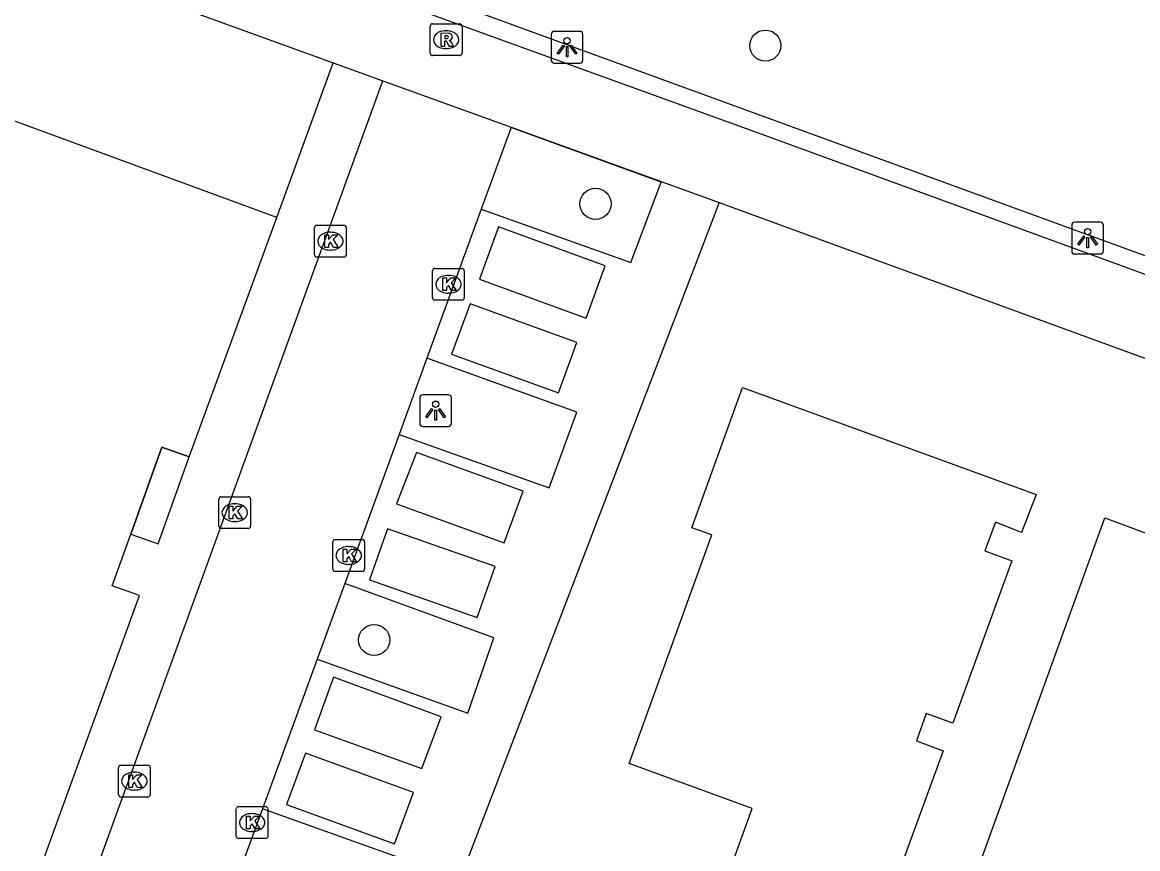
# Model space of a CAD drawing. Extents: x 155275 to 156263, y 382654 to 383635.
# Drawn here: x 156014.71 to 156049.8, y 383156.84 to 383182.82 of the extents above; entities that cross this region are included whole.
import ezdxf

# ---------------------------------------------------------------- set-up
doc = ezdxf.new("R2010")
doc.units = 0
for name, color, linetype in [('IMGEO_Boom', 7, 'Continuous'), ('IMGEO_Haag', 7, 'Continuous'), ('IMGEO_Kolk', 7, 'Continuous'), ('IMGEO_Lichtpunt', 7, 'Continuous'), ('IMGEO_Pand', 7, 'Continuous'), ('IMGEO_Pand_overbouw', 7, 'Continuous'), ('IMGEO_Rijbaan_lokaal_open', 7, 'Continuous'), ('IMGEO_Rioolput', 7, 'Continuous'), ('IMGEO_Voetpad_open', 7, 'Continuous')]:
    doc.layers.add(name, color=color, linetype=linetype)

msp = doc.modelspace()

# ---------------------------------------------------------------- linework, layer by layer
at = {"layer": 'IMGEO_Boom'}
for centre in [(156038.087, 383182.089), (156032.744, 383177.116), (156025.782, 383163.398)]:
    msp.add_circle(centre, 0.489, dxfattribs=at)
at = {"layer": 'IMGEO_Haag'}
msp.add_lwpolyline([(156098.116, 383157.903), (156097.306, 383158.199), (156074.969, 383166.382), (155960.416, 383208.185), (155960.153, 383207.493)], dxfattribs=at)
at = {"layer": 'IMGEO_Kolk'}
for p, q in [((156023.904, 383175.515), (156023.904, 383176.367)), ((156023.979, 383176.441), (156024.831, 383176.441)), ((156024.392, 383176.221), (156024.417, 383176.221)), ((156024.905, 383176.367), (156024.905, 383175.515)), ((156024.415, 383175.661), (156024.39, 383175.661)), ((156024.831, 383175.441), (156023.979, 383175.441)), ((156027.616, 383174.159), (156027.616, 383175.011)), ((156027.691, 383175.085), (156028.543, 383175.085)), ((156028.104, 383174.865), (156028.129, 383174.865)), ((156028.617, 383175.011), (156028.617, 383174.159)), ((156028.127, 383174.305), (156028.102, 383174.305)), ((156028.543, 383174.085), (156027.691, 383174.085)), ((156020.894, 383166.978), (156020.894, 383167.83)), ((156020.969, 383167.904), (156021.821, 383167.904)), ((156021.895, 383167.83), (156021.895, 383166.978)), ((156021.382, 383167.684), (156021.407, 383167.684)), ((156021.405, 383167.124), (156021.38, 383167.124)), ((156021.821, 383166.904), (156020.969, 383166.904)), ((156024.48, 383165.63), (156024.48, 383166.482)), ((156024.555, 383166.556), (156025.407, 383166.556)), ((156025.481, 383166.482), (156025.481, 383165.63)), ((156024.968, 383166.336), (156024.993, 383166.336)), ((156024.991, 383165.776), (156024.966, 383165.776)), ((156025.407, 383165.556), (156024.555, 383165.556)), ((156017.737, 383158.534), (156017.737, 383159.386)), ((156017.812, 383159.46), (156018.664, 383159.46)), ((156018.738, 383159.386), (156018.738, 383158.534)), ((156018.225, 383159.24), (156018.25, 383159.24)), ((156018.248, 383158.68), (156018.223, 383158.68)), ((156018.664, 383158.46), (156017.812, 383158.46)), ((156021.44, 383157.231), (156021.44, 383158.083)), ((156021.515, 383158.157), (156022.367, 383158.157)), ((156022.441, 383158.083), (156022.441, 383157.231)), ((156021.928, 383157.937), (156021.953, 383157.937)), ((156021.951, 383157.377), (156021.926, 383157.377)), ((156022.367, 383157.157), (156021.515, 383157.157))]:
    msp.add_line(p, q, dxfattribs=at)
for points in [[(156023.904, 383175.515), (156023.904, 383176.367)], [(156023.979, 383176.441), (156024.831, 383176.441)], [(156024.905, 383176.367), (156024.905, 383175.515)], [(156024.225, 383176.141), (156024.348, 383176.141), (156024.348, 383175.99), (156024.478, 383176.141), (156024.642, 383176.141), (156024.496, 383175.99), (156024.649, 383175.741), (156024.497, 383175.741), (156024.412, 383175.905), (156024.348, 383175.838), (156024.348, 383175.741), (156024.225, 383175.741), (156024.225, 383176.141)], [(156024.831, 383175.441), (156023.979, 383175.441)], [(156027.616, 383174.159), (156027.616, 383175.011)], [(156027.691, 383175.085), (156028.543, 383175.085)], [(156028.617, 383175.011), (156028.617, 383174.159)], [(156027.937, 383174.785), (156028.06, 383174.785), (156028.06, 383174.634), (156028.19, 383174.785), (156028.354, 383174.785), (156028.208, 383174.634), (156028.361, 383174.385), (156028.209, 383174.385), (156028.124, 383174.549), (156028.06, 383174.482), (156028.06, 383174.385), (156027.937, 383174.385), (156027.937, 383174.785)], [(156028.543, 383174.085), (156027.691, 383174.085)], [(156020.894, 383166.978), (156020.894, 383167.83)], [(156020.969, 383167.904), (156021.821, 383167.904)], [(156021.895, 383167.83), (156021.895, 383166.978)], [(156021.215, 383167.604), (156021.338, 383167.604), (156021.338, 383167.453), (156021.468, 383167.604), (156021.632, 383167.604), (156021.486, 383167.453), (156021.639, 383167.204), (156021.487, 383167.204), (156021.402, 383167.368), (156021.338, 383167.301), (156021.338, 383167.204), (156021.215, 383167.204), (156021.215, 383167.604)], [(156021.821, 383166.904), (156020.969, 383166.904)], [(156024.48, 383165.63), (156024.48, 383166.482)], [(156024.555, 383166.556), (156025.407, 383166.556)], [(156025.481, 383166.482), (156025.481, 383165.63)], [(156024.801, 383166.256), (156024.924, 383166.256), (156024.924, 383166.105), (156025.054, 383166.256), (156025.218, 383166.256), (156025.072, 383166.105), (156025.225, 383165.856), (156025.073, 383165.856), (156024.988, 383166.02), (156024.924, 383165.953), (156024.924, 383165.856), (156024.801, 383165.856), (156024.801, 383166.256)], [(156025.407, 383165.556), (156024.555, 383165.556)], [(156017.737, 383158.534), (156017.737, 383159.386)], [(156017.812, 383159.46), (156018.664, 383159.46)], [(156018.738, 383159.386), (156018.738, 383158.534)], [(156018.058, 383159.16), (156018.181, 383159.16), (156018.181, 383159.009), (156018.311, 383159.16), (156018.475, 383159.16), (156018.329, 383159.009), (156018.482, 383158.76), (156018.33, 383158.76), (156018.245, 383158.924), (156018.181, 383158.857), (156018.181, 383158.76), (156018.058, 383158.76), (156018.058, 383159.16)], [(156018.664, 383158.46), (156017.812, 383158.46)], [(156021.44, 383157.231), (156021.44, 383158.083)], [(156021.515, 383158.157), (156022.367, 383158.157)], [(156022.441, 383158.083), (156022.441, 383157.231)], [(156021.761, 383157.857), (156021.884, 383157.857), (156021.884, 383157.706), (156022.014, 383157.857), (156022.178, 383157.857), (156022.032, 383157.706), (156022.185, 383157.457), (156022.033, 383157.457), (156021.948, 383157.621), (156021.884, 383157.554), (156021.884, 383157.457), (156021.761, 383157.457), (156021.761, 383157.857)], [(156022.367, 383157.157), (156021.515, 383157.157)]]:
    msp.add_lwpolyline(points, dxfattribs=at)
for centre, start, end in [((156023.981, 383176.365), 91.552, 178.448), ((156023.981, 383176.365), 91.552, 178.448), ((156024.829, 383176.365), 1.552, 88.448), ((156024.829, 383176.365), 1.552, 88.448), ((156023.981, 383175.517), 181.552, 268.448), ((156023.981, 383175.517), 181.552, 268.448), ((156024.829, 383175.517), 271.552, 358.448), ((156024.829, 383175.517), 271.552, 358.448), ((156027.693, 383175.009), 91.552, 178.448), ((156027.693, 383175.009), 91.552, 178.448), ((156028.541, 383175.009), 1.552, 88.448), ((156028.541, 383175.009), 1.552, 88.448), ((156027.693, 383174.161), 181.552, 268.448), ((156027.693, 383174.161), 181.552, 268.448), ((156028.541, 383174.161), 271.552, 358.448), ((156028.541, 383174.161), 271.552, 358.448), ((156020.971, 383167.828), 91.552, 178.448), ((156020.971, 383167.828), 91.552, 178.448), ((156021.819, 383167.828), 1.552, 88.448), ((156021.819, 383167.828), 1.552, 88.448), ((156020.971, 383166.98), 181.552, 268.448), ((156020.971, 383166.98), 181.552, 268.448), ((156021.819, 383166.98), 271.552, 358.448), ((156021.819, 383166.98), 271.552, 358.448), ((156024.557, 383166.48), 91.552, 178.448), ((156024.557, 383166.48), 91.552, 178.448), ((156025.405, 383166.48), 1.552, 88.448), ((156025.405, 383166.48), 1.552, 88.448), ((156024.557, 383165.632), 181.552, 268.448), ((156024.557, 383165.632), 181.552, 268.448), ((156025.405, 383165.632), 271.552, 358.448), ((156025.405, 383165.632), 271.552, 358.448), ((156017.814, 383159.384), 91.552, 178.448), ((156017.814, 383159.384), 91.552, 178.448), ((156018.662, 383159.384), 1.552, 88.448), ((156018.662, 383159.384), 1.552, 88.448), ((156017.814, 383158.536), 181.552, 268.448), ((156017.814, 383158.536), 181.552, 268.448), ((156018.662, 383158.536), 271.552, 358.448), ((156018.662, 383158.536), 271.552, 358.448), ((156021.517, 383158.081), 91.552, 178.448), ((156021.517, 383158.081), 91.552, 178.448), ((156022.365, 383158.081), 1.552, 88.448), ((156022.365, 383158.081), 1.552, 88.448), ((156021.517, 383157.233), 181.552, 268.448), ((156021.517, 383157.233), 181.552, 268.448), ((156022.365, 383157.233), 271.552, 358.448), ((156022.365, 383157.233), 271.552, 358.448)]:
    msp.add_arc(centre, 0.0765, start, end, dxfattribs=at)
for centre, major_axis, ratio, start_param, end_param in [((156024.391, 383175.941), (-0.387, 0.002), 0.722429, 4.712389, 7.853982), ((156024.416, 383175.941), (-0.39, 0.002), 0.717154, 1.570796, 4.712389), ((156028.103, 383174.585), (-0.387, 0.002), 0.722429, 4.712389, 7.853982), ((156028.128, 383174.585), (-0.39, 0.002), 0.717154, 1.570796, 4.712389), ((156021.381, 383167.404), (-0.387, 0.002), 0.722429, 4.712389, 7.853982), ((156021.406, 383167.404), (-0.39, 0.002), 0.717154, 1.570796, 4.712389), ((156024.967, 383166.056), (-0.387, 0.002), 0.722429, 4.712389, 7.853982), ((156024.992, 383166.056), (-0.39, 0.002), 0.717154, 1.570796, 4.712389), ((156018.224, 383158.96), (-0.387, 0.002), 0.722429, 4.712389, 7.853982), ((156018.249, 383158.96), (-0.39, 0.002), 0.717154, 1.570796, 4.712389), ((156021.927, 383157.657), (-0.387, 0.002), 0.722429, 4.712389, 7.853982), ((156021.952, 383157.657), (-0.39, 0.002), 0.717154, 1.570796, 4.712389)]:
    msp.add_ellipse(centre, major_axis=major_axis, ratio=ratio, start_param=start_param, end_param=end_param, dxfattribs=at)
at = {"layer": 'IMGEO_Lichtpunt'}
for p, q in [((156032.253, 383182.539), (156031.445, 383182.539)), ((156032.253, 383182.539), (156031.445, 383182.539)), ((156031.351, 383182.444), (156031.351, 383181.637)), ((156031.351, 383182.444), (156031.351, 383181.637)), ((156032.347, 383181.637), (156032.347, 383182.444)), ((156032.347, 383181.637), (156032.347, 383182.444)), ((156031.445, 383181.543), (156032.253, 383181.543)), ((156031.445, 383181.543), (156032.253, 383181.543)), ((156047.728, 383176.441), (156047.728, 383175.634)), ((156047.728, 383176.441), (156047.728, 383175.634)), ((156048.63, 383176.536), (156047.822, 383176.536)), ((156048.63, 383176.536), (156047.822, 383176.536)), ((156048.724, 383175.634), (156048.724, 383176.441)), ((156048.724, 383175.634), (156048.724, 383176.441)), ((156047.822, 383175.54), (156048.63, 383175.54)), ((156047.822, 383175.54), (156048.63, 383175.54)), ((156027.216, 383171.015), (156027.216, 383170.208)), ((156027.216, 383171.015), (156027.216, 383170.208)), ((156028.118, 383171.11), (156027.31, 383171.11)), ((156028.118, 383171.11), (156027.31, 383171.11)), ((156028.212, 383170.208), (156028.212, 383171.015)), ((156028.212, 383170.208), (156028.212, 383171.015)), ((156027.31, 383170.114), (156028.118, 383170.114)), ((156027.31, 383170.114), (156028.118, 383170.114))]:
    msp.add_line(p, q, dxfattribs=at)
for points in [[(156031.725, 383182.108), (156031.764, 383182.08), (156031.576, 383181.818), (156031.538, 383181.845), (156031.725, 383182.108)], [(156031.827, 383182.06), (156031.874, 383182.06), (156031.874, 383181.738), (156031.827, 383181.738), (156031.827, 383182.06)], [(156031.937, 383182.08), (156031.975, 383182.107), (156032.162, 383181.845), (156032.123, 383181.817), (156031.937, 383182.08)], [(156048.102, 383176.105), (156048.141, 383176.077), (156047.953, 383175.815), (156047.915, 383175.842), (156048.102, 383176.105)], [(156048.204, 383176.057), (156048.251, 383176.057), (156048.251, 383175.735), (156048.204, 383175.735), (156048.204, 383176.057)], [(156048.314, 383176.077), (156048.352, 383176.104), (156048.539, 383175.842), (156048.5, 383175.814), (156048.314, 383176.077)], [(156027.59, 383170.679), (156027.629, 383170.651), (156027.441, 383170.389), (156027.403, 383170.416), (156027.59, 383170.679)], [(156027.692, 383170.631), (156027.739, 383170.631), (156027.739, 383170.309), (156027.692, 383170.309), (156027.692, 383170.631)], [(156027.802, 383170.651), (156027.84, 383170.678), (156028.027, 383170.416), (156027.988, 383170.388), (156027.802, 383170.651)]]:
    msp.add_lwpolyline(points, dxfattribs=at)
for centre in [(156031.85, 383182.242), (156048.227, 383176.239), (156027.715, 383170.813)]:
    msp.add_circle(centre, 0.0994, dxfattribs=at)
for centre, start, end in [((156031.445, 383182.444), 90, 180), ((156031.445, 383182.444), 90, 180), ((156032.253, 383182.444), 0, 90), ((156032.253, 383182.444), 0, 90), ((156031.445, 383181.637), 180, 270), ((156031.445, 383181.637), 180, 270), ((156032.253, 383181.637), 270, 0), ((156032.253, 383181.637), 270, 360), ((156047.822, 383176.441), 90, 180), ((156047.822, 383176.441), 90, 180), ((156048.63, 383176.441), 0, 90), ((156048.63, 383176.441), 0, 90), ((156047.822, 383175.634), 180, 270), ((156047.822, 383175.634), 180, 270), ((156048.63, 383175.634), 270, 0), ((156048.63, 383175.634), 270, 360), ((156027.31, 383171.015), 90, 180), ((156027.31, 383171.015), 90, 180), ((156028.118, 383171.015), 0, 90), ((156028.118, 383171.015), 0, 90), ((156027.31, 383170.208), 180, 270), ((156027.31, 383170.208), 180, 270), ((156028.118, 383170.208), 270, 0), ((156028.118, 383170.208), 270, 360)]:
    msp.add_arc(centre, 0.0946, start, end, dxfattribs=at)
at = {"layer": 'IMGEO_Pand'}
for points in [[(156022.719, 383176.684), (156012.808, 383180.321), (156009.554, 383171.297), (156010.7, 383170.884), (156009.96, 383168.831), (156013.469, 383167.565), (156008.808, 383154.64)], [(156014.689, 383154.587), (156018.403, 383164.793), (156017.543, 383165.106), (156018.124, 383166.731), (156019.098, 383169.465), (156019.956, 383169.154), (156022.719, 383176.684)], [(156039.712, 383148.995), (156035, 383150.7), (156037.678, 383158.104), (156033.801, 383159.519), (156036.406, 383166.7), (156035.779, 383166.928), (156037.368, 383171.336), (156046.608, 383167.973), (156046.15, 383166.782), (156045.327, 383167.102), (156044.997, 383166.197), (156045.838, 383165.892), (156043.985, 383160.78), (156043.143, 383161.085), (156042.843, 383160.222), (156043.684, 383159.916), (156041.39, 383153.633), (156040.596, 383153.923), (156040.294, 383153.068), (156041.088, 383152.779), (156039.712, 383148.995)], [(156049.184, 383151.391), (156048.987, 383151.462), (156048.464, 383150.025), (156045.174, 383151.221), (156045.1, 383151.019), (156043.16, 383151.725), (156048.767, 383167.235), (156054.236, 383165.208), (156049.184, 383151.391)]]:
    msp.add_lwpolyline(points, dxfattribs=at)
at = {"layer": 'IMGEO_Pand_overbouw'}
msp.add_lwpolyline([(156019.956, 383169.154), (156019.098, 383169.465), (156018.124, 383166.731), (156018.981, 383166.425)], close=True, dxfattribs=at)
at = {"layer": 'IMGEO_Rijbaan_lokaal_open'}
for points in [[(156015.561, 383152.095), (156026.054, 383180.984)], [(156026.054, 383180.984), (156030.088, 383179.523)], [(156030.083, 383179.51), (156030.065, 383179.459), (156029.149, 383176.949)], [(156030.088, 383179.523), (156030.083, 383179.51)], [(156029.149, 383176.949), (156027.437, 383172.256)], [(156027.437, 383172.256), (156026.563, 383169.859)], [(156026.563, 383169.859), (156024.855, 383165.176)], [(156024.855, 383165.176), (156023.987, 383162.798)], [(156023.987, 383162.798), (156022.27, 383158.091)], [(156022.27, 383158.091), (156021.434, 383155.799)]]:
    msp.add_lwpolyline(points, dxfattribs=at)
at = {"layer": 'IMGEO_Rioolput'}
for p, q in [((156027.544, 383181.851), (156027.544, 383182.703)), ((156027.619, 383182.777), (156028.471, 383182.777)), ((156028.032, 383182.557), (156028.057, 383182.557)), ((156028.545, 383182.703), (156028.545, 383181.851)), ((156028.055, 383181.997), (156028.03, 383181.997)), ((156028.471, 383181.777), (156027.619, 383181.777))]:
    msp.add_line(p, q, dxfattribs=at)
for points in [[(156027.544, 383181.851), (156027.544, 383182.703)], [(156027.619, 383182.777), (156028.471, 383182.777)], [(156028.545, 383182.703), (156028.545, 383181.851)], [(156028.133, 383182.475), (156027.881, 383182.477), (156027.881, 383182.077)], [(156027.881, 383182.077), (156028.005, 383182.077), (156028.005, 383182.239), (156028.016, 383182.239)], [(156028.059, 383182.396), (156028.005, 383182.396), (156028.005, 383182.315)], [(156028.005, 383182.315), (156028.057, 383182.315)], [(156028.063, 383182.21), (156028.134, 383182.077), (156028.274, 383182.077), (156028.209, 383182.203)], [(156028.471, 383181.777), (156027.619, 383181.777)]]:
    msp.add_lwpolyline(points, dxfattribs=at)
for centre, radius, start, end in [((156027.621, 383182.701), 0.0765, 91.552, 178.448), ((156027.621, 383182.701), 0.0765, 91.552, 178.448), ((156028.469, 383182.701), 0.0765, 1.552, 88.448), ((156028.469, 383182.701), 0.0765, 1.552, 88.448), ((156028.015, 383182.186), 0.0533, 26.0293, 88.6989), ((156028.041, 383182.504), 0.19, 274.7715, 282.9687), ((156028.065, 383182.3), 0.0964, 77.0061, 93.1865), ((156028.079, 383182.357), 0.0378, 276.6634, 79.6772), ((156028.132, 383182.365), 0.109, 350.3612, 89.416), ((156028.13, 383182.365), 0.112, 277.5842, 350.9817), ((156028.114, 383182.15), 0.108, 29.5134, 73.7905), ((156027.621, 383181.853), 0.0765, 181.552, 268.448), ((156027.621, 383181.853), 0.0765, 181.552, 268.448), ((156028.469, 383181.853), 0.0765, 271.552, 358.448), ((156028.469, 383181.853), 0.0765, 271.552, 358.448)]:
    msp.add_arc(centre, radius, start, end, dxfattribs=at)
for centre, major_axis, ratio, start_param, end_param in [((156028.031, 383182.277), (-0.387, 0.002), 0.722429, 4.712389, 7.853982), ((156028.056, 383182.277), (-0.39, 0.002), 0.717154, 1.570796, 4.712389)]:
    msp.add_ellipse(centre, major_axis=major_axis, ratio=ratio, start_param=start_param, end_param=end_param, dxfattribs=at)
at = {"layer": 'IMGEO_Voetpad_open'}
for points in [[(155960.153, 383207.493), (156037.858, 383179.351), (156065.383, 383169.298), (156074.766, 383165.893), (156097.818, 383157.376)], [(155940.605, 383200.092), (155960.614, 383204.698), (156024.49, 383181.551)], [(156022.719, 383176.684), (156024.49, 383181.551)], [(156024.49, 383181.551), (156026.054, 383180.984)], [(156029.149, 383176.949), (156033.853, 383175.269), (156034.81, 383177.8), (156030.083, 383179.51)], [(156030.088, 383179.523), (156036.634, 383177.153)], [(156036.634, 383177.153), (156025.63, 383148.455)], [(156036.634, 383177.153), (156074.168, 383163.435), (156101.596, 383153.469), (156118.593, 383147.293)], [(156029.688, 383176.392), (156029.092, 383174.742), (156032.448, 383173.52), (156033.048, 383175.168), (156032.938, 383175.202), (156029.688, 383176.392)], [(156028.213, 383172.383), (156031.582, 383171.166), (156032.16, 383172.754), (156028.803, 383173.967), (156028.213, 383172.383)], [(156026.563, 383169.859), (156031.287, 383168.183), (156032.155, 383170.563), (156027.437, 383172.256)], [(156029.868, 383166.452), (156030.473, 383168.082), (156027.114, 383169.291), (156026.486, 383167.682), (156029.868, 383166.452)], [(156029.583, 383165.709), (156026.197, 383166.891), (156025.637, 383165.286), (156029.023, 383164.104), (156029.583, 383165.709)], [(156023.987, 383162.798), (156028.724, 383161.094), (156029.545, 383163.47), (156024.855, 383165.176)], [(156023.909, 383160.575), (156027.286, 383159.361), (156027.891, 383160.978), (156024.503, 383162.233), (156023.909, 383160.575)], [(156023.019, 383158.22), (156026.426, 383156.985), (156027.015, 383158.606), (156023.626, 383159.834), (156023.019, 383158.22)], [(156025.724, 383152.94), (156026.988, 383156.397), (156022.27, 383158.091)]]:
    msp.add_lwpolyline(points, dxfattribs=at)

doc.saveas('drawing.dxf')
